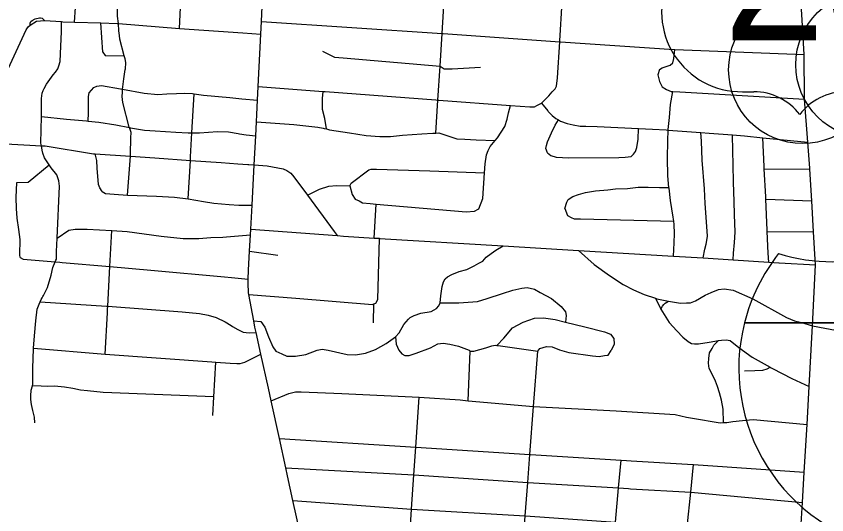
# Model space of a CAD drawing. Extents: x 1659811 to 1934326, y 644115 to 934867.
# Drawn here: x 1820440 to 1828662, y 743985 to 749048 of the extents above; entities that cross this region are included whole.
import ezdxf

# ---------------------------------------------------------------- set-up
doc = ezdxf.new("R2010")
doc.units = 0
for name, color, linetype in [('Default', 7, 'Continuous'), ('GM_X_City_Street', 7, 'Continuous'), ('GM_X_Interstate_Shield', 7, 'Continuous'), ('GM_X_US_Route', 7, 'Continuous'), ('GM_X_US_Shield', 7, 'Continuous')]:
    doc.layers.add(name, color=color, linetype=linetype)

msp = doc.modelspace()

# ---------------------------------------------------------------- linework, layer by layer
at = {"layer": 'Default'}
for centre in [(1829097.9, 748555.3), (1828416.6, 748503.7)]:
    msp.add_circle(centre, 750, dxfattribs=at)
at = {"layer": 'GM_X_City_Street'}
for points in [[(1821476.1, 748972), (1821465.5, 749048.3), (1821463.5, 749244.8), (1821464.3, 749319), (1821466.2, 749503.5), (1821464.9, 749685.8), (1821462, 750074.9), (1821443.7, 750241.4), (1821402.7, 750336.1), (1821351.3, 750400.7), (1821320.3, 750425.5), (1821287.8, 750451.4), (1821234.3, 750500), (1821212.5, 750528.3), (1821192.9, 750562.6), (1821187.4, 750612.7), (1821190, 750670.8), (1821202.5, 750718.9), (1821218.8, 750748.8), (1821253.1, 750780.6), (1821285.3, 750794.3)], [(1824697.7, 747861.4), (1824718, 748196.3), (1824738.8, 748538.9), (1824759, 748871.1), (1824783.2, 749269.8), (1824810.5, 749719.5), (1824834.7, 750118)], [(1822094.6, 748923.9), (1822111.8, 749281), (1822129.2, 749641.1), (1822147.9, 750030.5)], [(1825769.1, 748166.3), (1825807.6, 748204.3), (1825842, 748240), (1825876.4, 748279.8), (1825906.8, 748311.6), (1825919, 748335.6), (1825931.9, 748421.7), (1825953.2, 748788.5), (1825953.8, 748798.3), (1825977.4, 749189.1), (1826002, 749597.8), (1826002.3, 749602.4), (1826028.7, 750037.8)], [(1821032.1, 748988), (1821039.8, 749137.3), (1821047.6, 749229.5), (1821043.4, 749299.7), (1821035.2, 749353.8), (1821025.1, 749405.9), (1821017, 749442), (1821016.9, 749464), (1821026.8, 749512.2), (1821054.6, 749622.5), (1821076.3, 749712.9), (1821088.2, 749769)], [(1823312.2, 743828.7), (1823247.1, 744129.1), (1823192.7, 744379.9), (1823174.6, 744462.9), (1823109.5, 744760.2), (1823026, 745141.9), (1822997.9, 745270.7), (1822921.9, 745615.8), (1822873.4, 745836.2), (1822861.4, 745890.6), (1822849.9, 745953.2), (1822800.8, 746221), (1822797.4, 746239.6), (1822794, 746337.8), (1822794.3, 746379.4), (1822794.8, 746470.1), (1822806.2, 746662.7), (1822815.9, 746827.4), (1822819.3, 746884.8), (1822832.5, 747129.8), (1822854.5, 747537.2), (1822870.6, 747834.2), (1822878.2, 747975.4), (1822882.1, 748049), (1822889, 748194.9), (1822895.5, 748333.7), (1822920.5, 748866.4), (1822926.5, 748992.8), (1822937.4, 749225.2)], [(1820033.7, 747770.3), (1820152.3, 748071.7), (1820541.6, 748907.9), (1820561.7, 748939.9), (1820581.7, 748957.9), (1820646.2, 748998.6)], [(1820581.7, 748957.9), (1820582.4, 748978.1), (1820589, 748993.4), (1820599.9, 749003.4), (1820632.3, 749022.3), (1820675.6, 749031.9), (1820687.7, 749029.8), (1820701.5, 749026.2), (1820713, 749018.4), (1820726.2, 749004.4)], [(1820646.2, 748998.6), (1820726.2, 749004.4), (1820900, 748992.9), (1820912.2, 748992.1), (1821032.1, 748988), (1821298.2, 748978.8), (1821462.2, 748973.1), (1821476.1, 748972), (1822094.6, 748923.9), (1822737.7, 748879.1), (1822920.5, 748866.4)], [(1820847.1, 746585.1), (1820847.3, 746659.3), (1820853.7, 746793.4), (1820879.2, 747322.6), (1820873.4, 747376.8), (1820851.5, 747436.9), (1820795.7, 747507.2), (1820774.3, 747539.5), (1820728.1, 747609.5), (1820710.2, 747655.6), (1820704.3, 747687.7), (1820695.6, 747732.8), (1820690.5, 747759.9), (1820694.8, 748027.9), (1820697.8, 748210.8), (1820704, 748264.9), (1820712.1, 748293), (1820724.1, 748315), (1820746.3, 748359), (1820814.6, 748453.1), (1820838.6, 748479.1), (1820860.8, 748513.2), (1820870.8, 748545.2), (1820885, 748589.3), (1820889.2, 748665.4), (1820897.9, 748891.9), (1820900, 748992.9)], [(1821318.3, 748683.2), (1821298.2, 748978.8)], [(1822926.5, 748992.8), (1824759, 748871.1), (1824769.6, 748870.4), (1825953.2, 748788.5), (1825960.4, 748788), (1827113.2, 748710.4), (1827121.5, 748709.8), (1828433.6, 748659.6)], [(1821546.5, 748506.4), (1821547.2, 748511.2), (1821551.4, 748577.3), (1821545.5, 748615.4), (1821536, 748644.3), (1821492, 748815.9), (1821486.1, 748852), (1821480.2, 748898.1), (1821476.1, 748972)], [(1821318.3, 748683.2), (1821341.4, 748649.8), (1821536, 748644.3)], [(1823547.2, 748692.3), (1823668.7, 748633), (1823756.7, 748626.2), (1824738.8, 748538.9)], [(1826965.2, 748507.3), (1826991.3, 748523.3), (1827021.4, 748535.2), (1827073.4, 748551.2), (1827099.6, 748573.2), (1827111.7, 748619.3), (1827121.5, 748709.8)], [(1821597.4, 747625.4), (1821598.9, 747645.4), (1821603.3, 747811.7), (1821607.4, 747865.8), (1821587.7, 747916.5), (1821585.6, 747921.9), (1821522.2, 748170.6), (1821514.4, 748232.7), (1821516.5, 748274.8), (1821518.8, 748305.3), (1821520.7, 748330.9), (1821532.9, 748411), (1821546.5, 748506.4)], [(1824738.8, 748538.9), (1824780.1, 748512.5), (1824862.2, 748513.7), (1825148.5, 748529.1)], [(1826965.2, 748507.3), (1826947.1, 748451.2), (1826964.9, 748385.1), (1826992.8, 748328.9), (1827034.7, 748302.8), (1827082.7, 748284.7), (1827100.6, 748283.8), (1827172.8, 748280.5), (1828435.7, 748204.1)], [(1821168.4, 747983.4), (1821171.7, 748065), (1821172.1, 748231.3), (1821178.2, 748269.4), (1821226.4, 748325.4)], [(1821226.4, 748325.4), (1821256.5, 748337.4), (1821304.6, 748343.3), (1821498.6, 748308.9), (1821518.8, 748305.3), (1821738.7, 748266.4), (1821876.7, 748254), (1821968.8, 748257.9), (1822066.9, 748263.7), (1822151, 748265.6), (1822229, 748261.4), (1822244.5, 748259.4), (1822339, 748247.2), (1822605.2, 748220.6), (1822727.5, 748209.6), (1822889, 748194.9)], [(1822895.5, 748333.7), (1823553.6, 748284.1), (1823564.4, 748283.2), (1823574.4, 748282.5)], [(1822208.2, 747619.8), (1822208.2, 747619.8), (1822222.1, 747864.7), (1822244.5, 748259.4)], [(1823585.9, 747902.4), (1823569.3, 748008.5), (1823547.5, 748098.7), (1823545.7, 748154.8), (1823545.9, 748212.9), (1823553.6, 748284.1)], [(1823574.4, 748282.5), (1824696.4, 748197.9), (1824718, 748196.3), (1824723.4, 748195.9)], [(1827105.6, 746611.8), (1827114.5, 746747.6), (1827118.8, 746839.8), (1827113, 746932), (1827109.6, 746965.1), (1827105.2, 747008.2), (1827077.6, 747176.5), (1827062, 747300.8), (1827061.4, 747307.1), (1827050.3, 747427), (1827046.8, 747605.4), (1827049.3, 747783.7), (1827053.4, 747892.2), (1827053.6, 747897.9), (1827066, 748018.2), (1827076.3, 748150.4), (1827100.6, 748283.8)], [(1824723.4, 748195.9), (1824727.2, 748195.6), (1825454.5, 748141.2), (1825648.2, 748126.7), (1825698.2, 748127.6), (1825720.5, 748141.2), (1825769.1, 748166.3)], [(1825769.1, 748166.3), (1825833.2, 748086.5), (1825837.2, 748080.5), (1825877.1, 748040.4), (1825915.1, 748008.2), (1825939.2, 747994.5), (1825961, 747982.1), (1826027, 747957.9), (1826091, 747943.8), (1826161, 747931.6), (1826219.1, 747929.5), (1826333.2, 747927.3), (1826751.3, 747907.1), (1826893.5, 747900.2), (1827031.6, 747894), (1827053.4, 747892.2), (1827385.5, 747865.7), (1827467.8, 747859.1), (1827704.4, 747841.5), (1827826, 747832.4), (1828014.3, 747814.2), (1828469.8, 747770)], [(1825131.9, 747092.6), (1825172.2, 747196), (1825189.5, 747456.5), (1825195.7, 747550.4), (1825209.6, 747640.3), (1825226.6, 747684.1), (1825247.5, 747725.8), (1825282.3, 747765.2), (1825297.9, 747784.1), (1825321.3, 747812.5), (1825360.6, 747871.9), (1825395.9, 747929.3), (1825419.4, 748001), (1825432.8, 748066.9), (1825454.5, 748141.2)], [(1820694.8, 748027.9), (1820949.3, 748001.3), (1821153.4, 747984.9), (1821168.4, 747983.4), (1821277.5, 747972.6), (1821449.6, 747946.2), (1821587.7, 747916.5), (1821599.6, 747913.9), (1821741.6, 747889.6), (1821849.7, 747883.4), (1822057.8, 747869), (1822183.9, 747864.7), (1822222.1, 747864.7), (1822298, 747864.5), (1822480.1, 747878.2), (1822592.2, 747874), (1822690.3, 747857.8), (1822706.3, 747855), (1822772.3, 747843.6), (1822870.6, 747834.2)], [(1825830, 747661.7), (1825812.2, 747703.8), (1825818.3, 747735.8), (1825828.4, 747771.9), (1825868.7, 747864), (1825906.9, 747942.1), (1825939.2, 747994.5)], [(1822878.2, 747975.4), (1823255.3, 747948.9), (1823500.9, 747921.8), (1823554.6, 747909.5)], [(1823554.6, 747909.5), (1823563.8, 747907.4), (1823585.9, 747902.4), (1823616.4, 747895.4), (1823821.8, 747865.1), (1823991.3, 747837.6), (1824127.1, 747824.8), (1824237.2, 747826.6), (1824357.5, 747838.2), (1824555.9, 747854.2), (1824666.1, 747860), (1824697.7, 747861.4), (1824726.1, 747862.7), (1824807.6, 747835), (1824910.9, 747802.8), (1824990.9, 747799.2), (1825106.8, 747790.8), (1825297.9, 747784.1)], [(1825830, 747661.7), (1825864, 747633.6), (1825918, 747615.4), (1826046.1, 747609.2), (1826552.5, 747614.3), (1826618.5, 747616.2), (1826676.6, 747624.1), (1826700.7, 747646.1), (1826720.8, 747674.1), (1826736.9, 747716.2), (1826747.1, 747800.3), (1826751.3, 747907.1)], [(1827407.9, 746593.2), (1827426.6, 746681), (1827438.7, 746733), (1827446.8, 746771.1), (1827452.9, 746813.1), (1827443.4, 746959.4), (1827429.8, 747145.8), (1827420.2, 747294.1), (1827399, 747584.7), (1827391.6, 747779.1), (1827385.5, 747865.7)], [(1827712, 746574), (1827716.7, 746640.3), (1827725, 746748.5), (1827731.3, 746854.7), (1827725.7, 747033.1), (1827724.1, 747167.3), (1827714.7, 747361.7), (1827711.1, 747540.1), (1827707.5, 747680.4), (1827704.4, 747841.5)], [(1819930.7, 747775.6), (1820033.7, 747770.3), (1820695.6, 747732.8), (1820733, 747730), (1821224.3, 747650.5), (1821240, 747649.4), (1821597.4, 747625.4), (1821847, 747608.6), (1822206.2, 747584.1), (1822519.8, 747562.7), (1822688, 747549.9), (1822788.3, 747542.2), (1822797.9, 747541.5)], [(1828074.2, 746551.1), (1828068.9, 746641.7), (1828058.2, 746862), (1828057.6, 746874.2), (1828043.6, 747190.8), (1828042.5, 747214.8), (1828026.6, 747499.1), (1828025.3, 747521.5), (1828014.3, 747814.2)], [(1821310, 747266.7), (1821286.8, 747305.3), (1821275.5, 747337.6), (1821261.1, 747506.3), (1821256.7, 747582.6), (1821240, 747649.4)], [(1821569.3, 747229.3), (1821597.4, 747625.4)], [(1822184.1, 747193.4), (1822206.2, 747584.1), (1822208.2, 747619.8)], [(1820445.6, 747360.6), (1820561.9, 747363.3), (1820774.3, 747539.5)], [(1822797.9, 747541.5), (1822854.5, 747537.2), (1822984.4, 747527.3), (1823148.5, 747498.8), (1823186.5, 747482.7), (1823224.5, 747454.5), (1823256.4, 747418.3), (1823393.7, 747231.6), (1823666.3, 746861.2), (1823666.4, 746861)], [(1823393.7, 747231.6), (1823517.4, 747289.9), (1823612.2, 747322), (1823688.3, 747328.5), (1823822.3, 747323.8), (1823836.9, 747351.6), (1824017.9, 747488.2), (1824040.1, 747495.7), (1824094.1, 747494.7), (1824635.9, 747477.6), (1825189.5, 747456.5)], [(1828026.6, 747499.1), (1828491.3, 747494.6)], [(1820481, 746597.9), (1820478, 746624.1), (1820479.3, 746780.5), (1820465.5, 746881), (1820449.9, 746997.6), (1820442, 747094), (1820440.4, 747206.3), (1820445.6, 747360.6)], [(1821310, 747266.7), (1821345.6, 747247.1), (1821433.6, 747240.9), (1821569.3, 747229.3), (1821863.9, 747220.1), (1822046, 747211.7), (1822184.1, 747193.4), (1822338.1, 747165.1), (1822444.1, 747150.9), (1822600.2, 747134.5), (1822696.8, 747130.6), (1822702.3, 747130.4), (1822832.5, 747129.8)], [(1823822.3, 747323.8), (1823848.5, 747239), (1823879.5, 747190.3), (1823919.1, 747171.4), (1823952.7, 747152.7), (1824030.6, 747145.1), (1824092.6, 747139.5), (1825003.2, 747061.1), (1825087.4, 747069.4), (1825125.8, 747088.7), (1825131.9, 747092.6)], [(1826004.6, 747096.3), (1826024.8, 747160.4), (1826038.9, 747186.4), (1826085, 747218.4), (1826145.1, 747238.3), (1826215.2, 747256.2), (1826315.3, 747274.1), (1826441.5, 747285.9), (1826519.5, 747293.7), (1826641.7, 747299.5), (1826749.8, 747313.4), (1826849.9, 747311.2), (1826965.9, 747307), (1827061.4, 747307.1)], [(1828043.6, 747190.8), (1828509.6, 747172.9)], [(1824071.6, 746795.7), (1824092.6, 747139.5)], [(1826004.6, 747096.3), (1826030.5, 747024.1), (1826068.4, 747004), (1826100.4, 746991.9), (1826164.5, 746991.8), (1827109.6, 746965.1)], [(1820853.7, 746793.4), (1820973.6, 746876.6), (1821037.8, 746885.4), (1821159.9, 746886.9), (1821411.3, 746870.6), (1821565.5, 746860.5), (1821908.7, 746815.5), (1822132.2, 746790.9), (1822210.2, 746789.3), (1822292.3, 746789.6), (1822414.5, 746799.1), (1822534.7, 746802.7), (1822572.5, 746806), (1822815.9, 746827.4)], [(1821364.2, 746034.8), (1821366.3, 746072.6), (1821368, 746102.4), (1821390.7, 746505.3), (1821411.3, 746870.6)], [(1822819.3, 746884.8), (1823696.9, 746819.6), (1823758.4, 746815.7)], [(1823666.4, 746861), (1823696.9, 746819.6)], [(1828058.2, 746862), (1828527.4, 746859.3)], [(1823758.4, 746815.7), (1824071.6, 746795.7), (1824123.9, 746792.4)], [(1824087.2, 746135.5), (1824107.9, 746171.1), (1824125.2, 746792.3)], [(1824123.9, 746792.4), (1824125.2, 746792.3), (1825378.3, 746715), (1826142, 746670.1), (1827105.6, 746611.8), (1827407.9, 746593.2), (1827712, 746574), (1828074.2, 746551.1), (1828176.8, 746545.2)], [(1822849.9, 745953.2), (1822921.6, 745946.3), (1822963.4, 745890.1), (1822999.2, 745791.9), (1823042.9, 745689.6), (1823072.8, 745647.5), (1823134.7, 745619.3), (1823184.6, 745597.2), (1823272.7, 745595), (1823376.7, 745612.9), (1823490.9, 745656.8), (1823544.9, 745668.7), (1823604.9, 745656.6), (1823796.8, 745612.2), (1823882.8, 745610), (1823982.9, 745627.9), (1824085, 745663.8), (1824193.2, 745723.7), (1824287.5, 745793.1), (1824323.6, 745831.7), (1824371.8, 745915.8), (1824418, 745971.8), (1824436, 745987.8), (1824478.1, 746007.8), (1824544.2, 746031.7), (1824650.3, 746049.6), (1824680.3, 746067.6), (1824704.4, 746081.6), (1824726.4, 746107.6), (1824740.7, 746139.1), (1824748.7, 746207.8), (1824761, 746303.9), (1824773.2, 746352), (1824789.3, 746382), (1824815.3, 746402), (1824859.4, 746424), (1824931.5, 746453.9), (1825011.6, 746475.8), (1825083.7, 746511.8), (1825131.8, 746541.8), (1825173.9, 746561.7), (1825208, 746599.8), (1825256.1, 746637.7), (1825304.2, 746673.7), (1825378.3, 746715)], [(1820481, 746597.9), (1820511, 746581.7), (1820835, 746553.3), (1820836.9, 746553.1), (1820882.2, 746549.2), (1820907, 746547.1)], [(1822806.2, 746662.7), (1823092.4, 746622.8)], [(1826142, 746670.1), (1826302.4, 746525.4), (1826458.2, 746416), (1826596.3, 746325), (1826701.1, 746268.7), (1826808.2, 746220.4), (1826925.1, 746183.5), (1826937.4, 746179.7), (1827057.8, 746153.8), (1827176.5, 746132.7), (1827238.6, 746137.5), (1827280.6, 746138.6), (1827329.1, 746157.7), (1827428.3, 746213.8), (1827490.9, 746242.6), (1827563.6, 746271.2), (1827621.7, 746278), (1827712.8, 746264.8), (1827911.4, 746178.2), (1828254.2, 745989.1), (1828334.3, 745953.9), (1828406.4, 745936.2), (1828516.9, 745904.2)], [(1820711.4, 746200.7), (1820717.9, 746210.6), (1820756.2, 746292.7), (1820794.6, 746416.9), (1820810.8, 746497.1), (1820835, 746553.3), (1820843, 746571.8), (1820847, 746581.2), (1820847.1, 746585.1)], [(1820907, 746547.1), (1821390.7, 746505.3), (1821806.9, 746469.3), (1822554, 746401.3), (1822624.5, 746394.9), (1822794.3, 746379.4)], [(1828176.8, 746545.2), (1828179.3, 746545), (1828546.5, 746523.6)], [(1824740.7, 746139.1), (1824929.6, 746136.4), (1825117.9, 746150.6), (1825216.6, 746180.6), (1825371.8, 746233.6), (1825478.5, 746265.5), (1825567.1, 746287.8), (1825623.2, 746294.6), (1825696.8, 746275.1), (1825756.2, 746243.8), (1825868.9, 746181.4), (1825967.2, 746099.2), (1826012.1, 746046.1), (1826019.3, 746007.9), (1826011.3, 745942.2)], [(1820628.2, 744920.3), (1820624.3, 744976.4), (1820608.5, 745044.5), (1820594.7, 745106.7), (1820588.8, 745154.8), (1820588.9, 745194.9), (1820593.1, 745251), (1820603.4, 745294.4), (1820607.3, 745311.1), (1820607.8, 745475.4), (1820614.3, 745671.8), (1820614.6, 745675.6), (1820624.7, 745804), (1820639.2, 745956.3), (1820653.5, 746074.5), (1820671.7, 746124.6), (1820681.4, 746146.7), (1820691.8, 746170.6), (1820703.4, 746188.4), (1820711.4, 746200.7)], [(1822800.8, 746221), (1823275.9, 746186.1), (1824052.9, 746122.2), (1824066.9, 746127.6), (1824087.2, 746135.5)], [(1826925.1, 746183.5), (1826975.2, 746078.7), (1826978.3, 746073.7), (1827064.3, 745936.5), (1827140.5, 745852.8), (1827203.2, 745789.3), (1827254.3, 745744.2), (1827289.9, 745725.4), (1827321.8, 745720.8), (1827361.8, 745719.9), (1827468.3, 745739.8), (1827564.5, 745754.6), (1827594.7, 745759.3), (1827642.8, 745762.4), (1827682.6, 745753.5), (1827771.2, 745685.5), (1827905.2, 745586.6), (1828086.6, 745483.4), (1828098.9, 745476.4), (1828110.9, 745470.3)], [(1820681.4, 746146.7), (1821355.7, 746103.3), (1821368, 746102.4), (1822121.7, 746045.9), (1822299.7, 746027.6), (1822385.7, 746011.4), (1822467.6, 745987.2), (1822559.5, 745943), (1822620.6, 745905.8), (1822635.4, 745896.7), (1822687.3, 745866.6), (1822741.3, 745840.4), (1822801.2, 745832.3), (1822873.4, 745836.2)], [(1824064.9, 745935.5), (1824066.9, 746127.6)], [(1826978.3, 746073.7), (1826993.9, 746102.2), (1827010.6, 746120.4), (1827023.2, 746133), (1827057.8, 746153.8)], [(1821340.6, 745616.7), (1821364.2, 746034.8)], [(1825314.2, 745705.8), (1825386.1, 745778.2), (1825474.4, 745882.7), (1825583.7, 745942.6), (1825698.6, 745982.4), (1825788.7, 745984.5), (1825906.4, 745968.1), (1826011.3, 745942.2), (1826207, 745893.8), (1826408, 745841.6), (1826469.5, 745818.3), (1826502.6, 745775.5), (1826505.4, 745719.3), (1826475.5, 745653.7)], [(1828516.9, 745904.2), (1828821.8, 745846.5), (1829091.8, 745788.5), (1829219.7, 745758.3), (1829387.1, 745718.7)], [(1824287.5, 745793.1), (1824295.2, 745717.5), (1824321.1, 745655.4), (1824352.9, 745619.2), (1824380.9, 745603.2), (1824424.9, 745601.1), (1824497, 745625), (1824641.2, 745680.9), (1824715.3, 745720.9), (1824769.3, 745726.8), (1824839.3, 745718.6), (1824927.3, 745698.4), (1824979.3, 745678.3), (1825035.2, 745656.2), (1825045.2, 745648.1), (1825083.2, 745648.1), (1825203.3, 745679.9), (1825265.4, 745699.9), (1825299.4, 745707.8), (1825314.2, 745705.8), (1825329.4, 745703.8), (1825729.3, 745647), (1825751.4, 745675), (1825817.5, 745692.9), (1825877.5, 745690.8), (1825949.4, 745660.6), (1826045.3, 745632.4), (1826285.3, 745598), (1826353.3, 745593.8), (1826407.3, 745601.8), (1826445.4, 745607.7), (1826475.5, 745653.7)], [(1827614.9, 744921.4), (1827609.9, 745059.3), (1827593.8, 745149.9), (1827575.3, 745222.4), (1827554.7, 745287), (1827533.8, 745341.6), (1827491.6, 745426.6), (1827470.6, 745471.1), (1827463.7, 745525.4), (1827464.7, 745571.5), (1827471.9, 745629.5), (1827498.9, 745675.1), (1827517.6, 745708.7), (1827564.5, 745754.6)], [(1820614.6, 745675.6), (1821340.6, 745616.7), (1822424.7, 745539)], [(1822424.7, 745539), (1822464.3, 745536.2), (1822610.3, 745526), (1822678.3, 745521.9), (1822710.3, 745521.9), (1822758.4, 745533.8), (1822921.9, 745615.8)], [(1825024.2, 745144.1), (1825045.2, 745648.1)], [(1825535.8, 743014.5), (1825556.5, 743312.7), (1825581.6, 743675.4), (1825581.9, 743679.7), (1825603.7, 743974), (1825628.8, 744312.5), (1825649.8, 744597.5), (1825686, 745085.9), (1825729.3, 745647)], [(1822432.7, 744993.3), (1822443.8, 745183.7), (1822464.3, 745536.2)], [(1827828.2, 745445.8), (1827932.3, 745449.7), (1828012.5, 745454.1), (1828056.7, 745467.2), (1828086.6, 745483.4)], [(1828110.9, 745470.3), (1828112.6, 745469.5), (1828308.8, 745369.9), (1828484.4, 745288)], [(1822443.8, 745183.7), (1821323.2, 745227.6), (1821161.2, 745244), (1821093.2, 745252.1), (1821015.3, 745266.3), (1820929.3, 745280.4), (1820827.3, 745290.6), (1820757.3, 745288.8), (1820691.3, 745290.9), (1820603.4, 745294.4)], [(1823026, 745141.9), (1823205.5, 745216.4), (1823271.6, 745234.3), (1823331.6, 745232.2), (1823741.7, 745215.5), (1824525.6, 745179.8), (1824941.7, 745151.4), (1825024.2, 745144.1), (1825686, 745085.9), (1826525.7, 745040.5), (1827123.7, 745003.4), (1827237.7, 744977.2), (1827299.7, 744965), (1827579.6, 744920.5), (1827614.9, 744921.4), (1827647.6, 744922.4), (1827709.7, 744934.3), (1827805.7, 744944.1), (1827915.8, 744954), (1828463.9, 744900.9)], [(1824345.9, 742455.3), (1824366.2, 742763.7), (1824388.4, 743100.6), (1824408.3, 743400.8), (1824432, 743761.5), (1824450.7, 744044), (1824473.5, 744390.5), (1824492.2, 744673.3), (1824525.6, 745179.8)], [(1823109.5, 744760.2), (1824492.2, 744673.3), (1824494.3, 744673.2), (1825649.8, 744597.5), (1825656.3, 744597.1), (1826576.3, 744540.8), (1826631.8, 744537.4)], [(1826499.7, 743880), (1826516.5, 743900.3), (1826517.6, 743912.1), (1826549.8, 744257.5), (1826576.3, 744540.8)], [(1826631.8, 744537.4), (1826678.3, 744534.5), (1827306.4, 744496.1), (1827310.3, 744495.9), (1828434, 744417.9)], [(1823174.6, 744462.9), (1824473.5, 744390.5), (1825628.8, 744312.5), (1826549.8, 744257.5), (1826650.1, 744251.5)], [(1827216.2, 743536.4), (1827216.6, 743540.1), (1827246.5, 743859), (1827246.9, 743862.8), (1827282, 744213.7), (1827310.3, 744495.9)], [(1826650.1, 744251.5), (1826669.8, 744250.3), (1827282, 744213.7), (1828414.9, 744109.3)], [(1823247.1, 744129.1), (1824450.7, 744044), (1825603.7, 743974), (1825604.5, 743974), (1826517.6, 743912.1), (1827242.5, 743863), (1827246.9, 743862.8), (1828394.9, 743786.8)]]:
    msp.add_lwpolyline(points, dxfattribs=at)
at = {"layer": 'GM_X_Interstate_Shield'}
for p, q in [((1827826.7, 745933.9), (1830712.2, 745933.9)), ((1830712.2, 745933.9), (1827826.7, 745933.9)), ((1830712.2, 745933.9), (1827826.7, 745933.9))]:
    msp.add_line(p, q, dxfattribs=at)
for centre, start, end in [((1829644.5, 745474.2), 141.66896, 165.80665), ((1828721.6, 748430.2), 253.00908, 286.99093), ((1829644.5, 745474.2), 165.80665, 258.46304)]:
    msp.add_arc(centre, 1875, start, end, dxfattribs=at)
at = {"layer": 'GM_X_US_Route'}
for points in [[(1828543.5, 746576.5), (1828527.4, 746859.3), (1828509.6, 747172.9), (1828491.3, 747494.6), (1828490.8, 747503.2), (1828469.8, 747770), (1828435.7, 748204.1), (1828434.8, 748215.7), (1828433.6, 748659.6), (1828409.6, 749063.4), (1828380, 749508), (1828355.3, 749919.8), (1828316, 750339.3), (1828277.7, 750659.9), (1828259.6, 750821.1), (1828247.7, 750984), (1828245.2, 751332.1)], [(1828513.9, 745847), (1828516.9, 745904.2), (1828546.5, 746523.6), (1828543.6, 746576), (1828543.5, 746576.5)], [(1828218, 740797.7), (1828236.1, 741156.2), (1828255.8, 741495.1), (1828273.4, 741875.9), (1828287.6, 742200.6), (1828308.8, 742498.7), (1828330.6, 742803), (1828350.5, 743107.9), (1828373, 743452.5), (1828394.9, 743786.8), (1828414.9, 744109.3), (1828434, 744417.9), (1828463.9, 744900.9), (1828484.4, 745288), (1828513.9, 745847)]]:
    msp.add_lwpolyline(points, dxfattribs=at)
at = {"layer": 'GM_X_US_Shield'}
msp.add_line((1827807.2, 748280.4), (1827923.2, 748280.4), dxfattribs=at)
for centre, radius, start, end in [((1827798.1, 749092.5), 812.1, 154.83192, 270.63826), ((1827923.2, 747700.4), 580.1, 36.8699, 90), ((1828851.3, 747700.4), 580.1, 90, 143.1301)]:
    msp.add_arc(centre, radius, start, end, dxfattribs=at)

# ---------------------------------------------------------------- texts
msp.add_text('23', height=1392.19, dxfattribs=at).set_placement((1827612.4, 748802.5))

doc.saveas('drawing.dxf')
